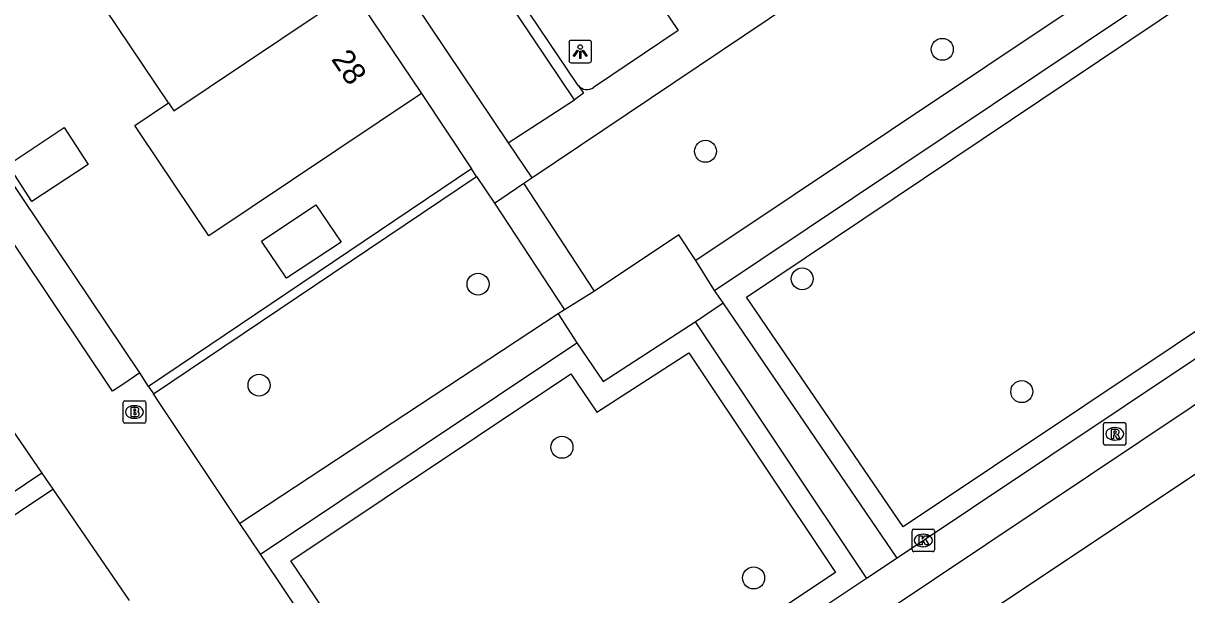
# Model space of a CAD drawing. Extents: x 158797 to 159887, y 384318 to 385255.
# Drawn here: x 159141.6 to 159193.3, y 384456.6 to 384482 of the extents above; entities that cross this region are included whole.
import ezdxf

# ---------------------------------------------------------------- set-up
doc = ezdxf.new("R2010")
doc.units = 0
for name, color, linetype in [('IMGEO_Boom', 7, 'Continuous'), ('IMGEO_Brandkraan', 7, 'Continuous'), ('IMGEO_Groenvoorziening', 7, 'Continuous'), ('IMGEO_Haag', 7, 'Continuous'), ('IMGEO_Kolk', 7, 'Continuous'), ('IMGEO_Lichtpunt', 7, 'Continuous'), ('IMGEO_Pand', 7, 'Continuous'), ('IMGEO_Pand_nummerreeks', 7, 'Continuous'), ('IMGEO_Rijbaan_lokaal_gesloten', 7, 'Continuous'), ('IMGEO_Rijbaan_lokaal_open', 7, 'Continuous'), ('IMGEO_Rioolput', 7, 'Continuous'), ('IMGEO_Voetpad_gesloten', 7, 'Continuous'), ('IMGEO_Voetpad_open', 7, 'Continuous')]:
    doc.layers.add(name, color=color, linetype=linetype)

msp = doc.modelspace()

# ---------------------------------------------------------------- linework, layer by layer
at = {"layer": 'IMGEO_Boom'}
for centre in [(159182.472, 384480.813), (159171.946, 384476.278), (159161.837, 384470.37), (159176.245, 384470.607), (159152.101, 384465.877), (159186.006, 384465.592), (159165.568, 384463.117), (159174.084, 384457.304)]:
    msp.add_circle(centre, 0.489, dxfattribs=at)
at = {"layer": 'IMGEO_Brandkraan'}
for p, q in [((159146.062, 384464.258), (159146.062, 384465.11)), ((159146.137, 384465.184), (159146.989, 384465.184)), ((159147.063, 384465.11), (159147.063, 384464.258)), ((159146.55, 384464.964), (159146.575, 384464.964)), ((159146.989, 384464.184), (159146.137, 384464.184)), ((159146.573, 384464.404), (159146.548, 384464.404))]:
    msp.add_line(p, q, dxfattribs=at)
for points in [[(159146.062, 384464.258), (159146.062, 384465.11)], [(159146.137, 384465.184), (159146.989, 384465.184)], [(159147.063, 384465.11), (159147.063, 384464.258)], [(159146.41, 384464.884), (159146.41, 384464.484), (159146.623, 384464.484)], [(159146.641, 384464.884), (159146.41, 384464.884)], [(159146.589, 384464.803), (159146.535, 384464.803), (159146.535, 384464.727)], [(159146.535, 384464.727), (159146.588, 384464.727)], [(159146.597, 384464.651), (159146.535, 384464.651), (159146.535, 384464.57)], [(159146.535, 384464.57), (159146.597, 384464.57)], [(159146.989, 384464.184), (159146.137, 384464.184)]]:
    msp.add_lwpolyline(points, dxfattribs=at)
for centre, radius, start, end in [((159146.139, 384465.108), 0.0765, 91.552, 178.448), ((159146.139, 384465.108), 0.0765, 91.552, 178.448), ((159146.987, 384465.108), 0.0765, 1.552, 88.448), ((159146.987, 384465.108), 0.0765, 1.552, 88.448), ((159146.59, 384464.765), 0.0379, 267.8285, 90.9355), ((159146.598, 384464.61), 0.0404, 269.8759, 90.5077), ((159146.629, 384464.735), 0.251, 268.6676, 293.5347), ((159146.645, 384464.739), 0.145, 59.4692, 91.5367), ((159146.67, 384464.786), 0.0922, 285.5137, 58.1501), ((159146.675, 384464.594), 0.105, 301.3115, 78.989), ((159146.139, 384464.26), 0.0765, 181.552, 268.448), ((159146.139, 384464.26), 0.0765, 181.552, 268.448), ((159146.987, 384464.26), 0.0765, 271.552, 358.448), ((159146.987, 384464.26), 0.0765, 271.552, 358.448)]:
    msp.add_arc(centre, radius, start, end, dxfattribs=at)
for centre, major_axis, ratio, start_param, end_param in [((159146.549, 384464.684), (-0.387, 0.002), 0.722429, 4.712389, 7.853982), ((159146.574, 384464.684), (-0.39, 0.002), 0.717154, 1.570796, 4.712389)]:
    msp.add_ellipse(centre, major_axis=major_axis, ratio=ratio, start_param=start_param, end_param=end_param, dxfattribs=at)
at = {"layer": 'IMGEO_Groenvoorziening'}
for points in [[(159173.77, 384469.796), (159218.275, 384499.657), (159225.084, 384489.227), (159180.738, 384459.571), (159173.77, 384469.796)], [(159159.718, 384448.873), (159153.52, 384458.067), (159165.961, 384466.384), (159167.121, 384464.672), (159171.21, 384467.315), (159177.724, 384457.553), (159164.401, 384448.67)]]:
    msp.add_lwpolyline(points, dxfattribs=at)
at = {"layer": 'IMGEO_Haag'}
for points in [[(159161.549, 384475.497), (159147.192, 384465.822)], [(159147.41, 384465.487), (159161.771, 384475.164)]]:
    msp.add_lwpolyline(points, dxfattribs=at)
at = {"layer": 'IMGEO_Kolk'}
for p, q in [((159181.128, 384458.547), (159181.128, 384459.399)), ((159181.203, 384459.473), (159182.055, 384459.473)), ((159182.129, 384459.399), (159182.129, 384458.547)), ((159181.616, 384459.253), (159181.641, 384459.253)), ((159182.055, 384458.473), (159181.203, 384458.473)), ((159181.639, 384458.693), (159181.614, 384458.693))]:
    msp.add_line(p, q, dxfattribs=at)
for points in [[(159181.128, 384458.547), (159181.128, 384459.399)], [(159181.203, 384459.473), (159182.055, 384459.473)], [(159182.129, 384459.399), (159182.129, 384458.547)], [(159181.449, 384459.173), (159181.572, 384459.173), (159181.572, 384459.022), (159181.702, 384459.173), (159181.866, 384459.173), (159181.72, 384459.022), (159181.873, 384458.773), (159181.721, 384458.773), (159181.636, 384458.937), (159181.572, 384458.87), (159181.572, 384458.773), (159181.449, 384458.773), (159181.449, 384459.173)], [(159182.055, 384458.473), (159181.203, 384458.473)]]:
    msp.add_lwpolyline(points, dxfattribs=at)
for centre, start, end in [((159181.205, 384459.397), 91.552, 178.448), ((159181.205, 384459.397), 91.552, 178.448), ((159182.053, 384459.397), 1.552, 88.448), ((159182.053, 384459.397), 1.552, 88.448), ((159181.205, 384458.549), 181.552, 268.448), ((159181.205, 384458.549), 181.552, 268.448), ((159182.053, 384458.549), 271.552, 358.448), ((159182.053, 384458.549), 271.552, 358.448)]:
    msp.add_arc(centre, 0.0765, start, end, dxfattribs=at)
for centre, major_axis, ratio, start_param, end_param in [((159181.615, 384458.973), (-0.387, 0.002), 0.722429, 4.712389, 7.853982), ((159181.64, 384458.973), (-0.39, 0.002), 0.717154, 1.570796, 4.712389)]:
    msp.add_ellipse(centre, major_axis=major_axis, ratio=ratio, start_param=start_param, end_param=end_param, dxfattribs=at)
at = {"layer": 'IMGEO_Lichtpunt'}
for p, q in [((159165.88, 384481.118), (159165.88, 384480.311)), ((159165.88, 384481.118), (159165.88, 384480.311)), ((159166.782, 384481.213), (159165.974, 384481.213)), ((159166.782, 384481.213), (159165.974, 384481.213)), ((159166.876, 384480.311), (159166.876, 384481.118)), ((159166.876, 384480.311), (159166.876, 384481.118)), ((159165.974, 384480.217), (159166.782, 384480.217)), ((159165.974, 384480.217), (159166.782, 384480.217))]:
    msp.add_line(p, q, dxfattribs=at)
for points in [[(159166.254, 384480.782), (159166.293, 384480.754), (159166.105, 384480.492), (159166.067, 384480.519), (159166.254, 384480.782)], [(159166.356, 384480.734), (159166.403, 384480.734), (159166.403, 384480.412), (159166.356, 384480.412), (159166.356, 384480.734)], [(159166.466, 384480.754), (159166.504, 384480.781), (159166.691, 384480.519), (159166.652, 384480.491), (159166.466, 384480.754)]]:
    msp.add_lwpolyline(points, dxfattribs=at)
msp.add_circle((159166.379, 384480.916), 0.0994, dxfattribs=at)
for centre, start, end in [((159165.974, 384481.118), 90, 180), ((159165.974, 384481.118), 90, 180), ((159166.782, 384481.118), 0, 90), ((159166.782, 384481.118), 0, 90), ((159165.974, 384480.311), 180, 270), ((159165.974, 384480.311), 180, 270), ((159166.782, 384480.311), 270, 0), ((159166.782, 384480.311), 270, 360)]:
    msp.add_arc(centre, 0.0946, start, end, dxfattribs=at)
at = {"layer": 'IMGEO_Pand'}
for points in [[(159148.078, 384478.431), (159148.315, 384478.078), (159156.256, 384483.418)], [(159156.256, 384483.418), (159159.318, 384478.851)], [(159148.078, 384478.431), (159145.25, 384482.643)], [(159159.318, 384478.851), (159149.866, 384472.514), (159146.813, 384477.068), (159146.575, 384477.423), (159148.078, 384478.431)], [(159143.443, 384477.335), (159144.512, 384475.693), (159142.002, 384474.048), (159140.952, 384475.672), (159143.443, 384477.335)], [(159152.208, 384472.275), (159154.621, 384473.904), (159155.749, 384472.24), (159153.317, 384470.633), (159152.208, 384472.275)]]:
    msp.add_lwpolyline(points, dxfattribs=at)
at = {"layer": 'IMGEO_Rijbaan_lokaal_gesloten'}
for points in [[(159270.461, 384513.33), (159268.841, 384512.562), (159250.873, 384502.69), (159237.802, 384494.419), (159214.07, 384478.627), (159115.99, 384412.992)], [(159226.472, 384488.93), (159221.556, 384485.678), (159221.307, 384486.027), (159220.833, 384485.71), (159221.089, 384485.353), (159180.469, 384458.188)], [(159181.744, 384453.727), (159181.644, 384453.873), (159217.358, 384477.698), (159218.023, 384478.101)], [(159180.469, 384458.188), (159179.109, 384457.279)], [(159179.109, 384457.279), (159164.212, 384447.342)]]:
    msp.add_lwpolyline(points, dxfattribs=at)
at = {"layer": 'IMGEO_Rijbaan_lokaal_open'}
for points in [[(159108.917, 384557.49), (159163.183, 384476.655)], [(159166.119, 384478.572), (159153.048, 384498.068), (159198.654, 384528.669)], [(159146.803, 384466.42), (159146.046, 384465.91), (159145.592, 384465.604), (159131.847, 384486.145)], [(159166.298, 384479.197), (159166.262, 384479.244), (159163.274, 384483.682)], [(159166.298, 384479.197), (159166.523, 384478.87), (159166.119, 384478.572)], [(159163.183, 384476.655), (159166.119, 384478.572)], [(159134.495, 384467.411), (159137.367, 384469.377), (159142.448, 384461.963)], [(159147.192, 384465.822), (159146.803, 384466.42)], [(159147.192, 384465.822), (159147.41, 384465.487)], [(159151.252, 384459.732), (159147.632, 384465.145), (159147.41, 384465.487)], [(159142.448, 384461.963), (159142.934, 384461.253)], [(159142.934, 384461.253), (159146.329, 384456.299)], [(159152.167, 384458.365), (159151.252, 384459.732)], [(159158.887, 384448.317), (159156.675, 384451.624), (159152.167, 384458.365)]]:
    msp.add_lwpolyline(points, dxfattribs=at)
at = {"layer": 'IMGEO_Rioolput'}
for p, q in [((159189.637, 384463.284), (159189.637, 384464.136)), ((159189.712, 384464.21), (159190.564, 384464.21)), ((159190.125, 384463.99), (159190.15, 384463.99)), ((159190.638, 384464.136), (159190.638, 384463.284)), ((159190.564, 384463.21), (159189.712, 384463.21)), ((159190.148, 384463.43), (159190.123, 384463.43))]:
    msp.add_line(p, q, dxfattribs=at)
for points in [[(159189.637, 384463.284), (159189.637, 384464.136)], [(159189.712, 384464.21), (159190.564, 384464.21)], [(159190.638, 384464.136), (159190.638, 384463.284)], [(159190.226, 384463.908), (159189.974, 384463.91), (159189.974, 384463.51)], [(159189.974, 384463.51), (159190.098, 384463.51), (159190.098, 384463.672), (159190.109, 384463.672)], [(159190.152, 384463.829), (159190.098, 384463.829), (159190.098, 384463.748)], [(159190.098, 384463.748), (159190.15, 384463.748)], [(159190.156, 384463.643), (159190.227, 384463.51), (159190.367, 384463.51), (159190.302, 384463.636)], [(159190.564, 384463.21), (159189.712, 384463.21)]]:
    msp.add_lwpolyline(points, dxfattribs=at)
for centre, radius, start, end in [((159189.714, 384464.134), 0.0765, 91.552, 178.448), ((159189.714, 384464.134), 0.0765, 91.552, 178.448), ((159190.562, 384464.134), 0.0765, 1.552, 88.448), ((159190.562, 384464.134), 0.0765, 1.552, 88.448), ((159190.108, 384463.619), 0.0533, 26.0293, 88.6989), ((159190.134, 384463.937), 0.19, 274.7715, 282.9687), ((159190.158, 384463.733), 0.0964, 77.0061, 93.1865), ((159190.172, 384463.79), 0.0378, 276.6634, 79.6772), ((159190.225, 384463.798), 0.109, 350.3612, 89.416), ((159190.223, 384463.798), 0.112, 277.5842, 350.9817), ((159190.207, 384463.583), 0.108, 29.5134, 73.7905), ((159189.714, 384463.286), 0.0765, 181.552, 268.448), ((159189.714, 384463.286), 0.0765, 181.552, 268.448), ((159190.562, 384463.286), 0.0765, 271.552, 358.448), ((159190.562, 384463.286), 0.0765, 271.552, 358.448)]:
    msp.add_arc(centre, radius, start, end, dxfattribs=at)
for centre, major_axis, ratio, start_param, end_param in [((159190.124, 384463.71), (-0.387, 0.002), 0.722429, 4.712389, 7.853982), ((159190.149, 384463.71), (-0.39, 0.002), 0.717154, 1.570796, 4.712389)]:
    msp.add_ellipse(centre, major_axis=major_axis, ratio=ratio, start_param=start_param, end_param=end_param, dxfattribs=at)
at = {"layer": 'IMGEO_Voetpad_gesloten'}
for points in [[(159214.687, 384500.279), (159171.524, 384471.418)], [(159172.348, 384470.087), (159215.549, 384499.032)], [(159162.564, 384473.972), (159163.873, 384474.855)], [(159167.018, 384470.057), (159163.873, 384474.855)], [(159162.564, 384473.972), (159165.682, 384469.224)], [(159172.348, 384470.087), (159171.524, 384471.418)], [(159167.018, 384470.057), (159165.682, 384469.224)], [(159171.495, 384468.69), (159172.733, 384469.542)], [(159180.469, 384458.188), (159172.733, 384469.542)], [(159165.403, 384469.054), (159151.252, 384459.732)], [(159165.403, 384469.054), (159166.231, 384467.767)], [(159171.495, 384468.69), (159179.109, 384457.279)], [(159152.167, 384458.365), (159166.231, 384467.767)]]:
    msp.add_lwpolyline(points, dxfattribs=at)
at = {"layer": 'IMGEO_Voetpad_open'}
for points in [[(159146.803, 384466.42), (159092.403, 384547.537), (159106.711, 384557.186), (159108.605, 384554.36)], [(159164.23, 384475.096), (159210.619, 384506.269)], [(159167.208, 384486.885), (159170.738, 384481.648), (159166.971, 384479.12)], [(159159.318, 384478.851), (159161.549, 384475.497)], [(159163.183, 384476.655), (159164.23, 384475.096)], [(159161.771, 384475.164), (159161.549, 384475.497)], [(159161.771, 384475.164), (159162.564, 384473.972)], [(159163.873, 384474.855), (159164.23, 384475.096)], [(159171.524, 384471.418), (159170.757, 384472.562), (159167.018, 384470.057)], [(159172.733, 384469.542), (159172.348, 384470.087)], [(159165.682, 384469.224), (159165.403, 384469.054)], [(159166.231, 384467.767), (159167.4, 384466.043), (159171.495, 384468.69)], [(159142.448, 384461.963), (159139.482, 384459.974)], [(159139.961, 384459.26), (159142.934, 384461.253)]]:
    msp.add_lwpolyline(points, dxfattribs=at)
msp.add_arc((159166.676, 384479.523), 0.499, 220.7365, 306.2094, dxfattribs=at)

# ---------------------------------------------------------------- texts
at = {"layer": 'IMGEO_Pand_nummerreeks'}
msp.add_text('28', height=1, rotation=303.8387, dxfattribs=at).set_placement((159155.286, 384480.377))

doc.saveas('drawing.dxf')
